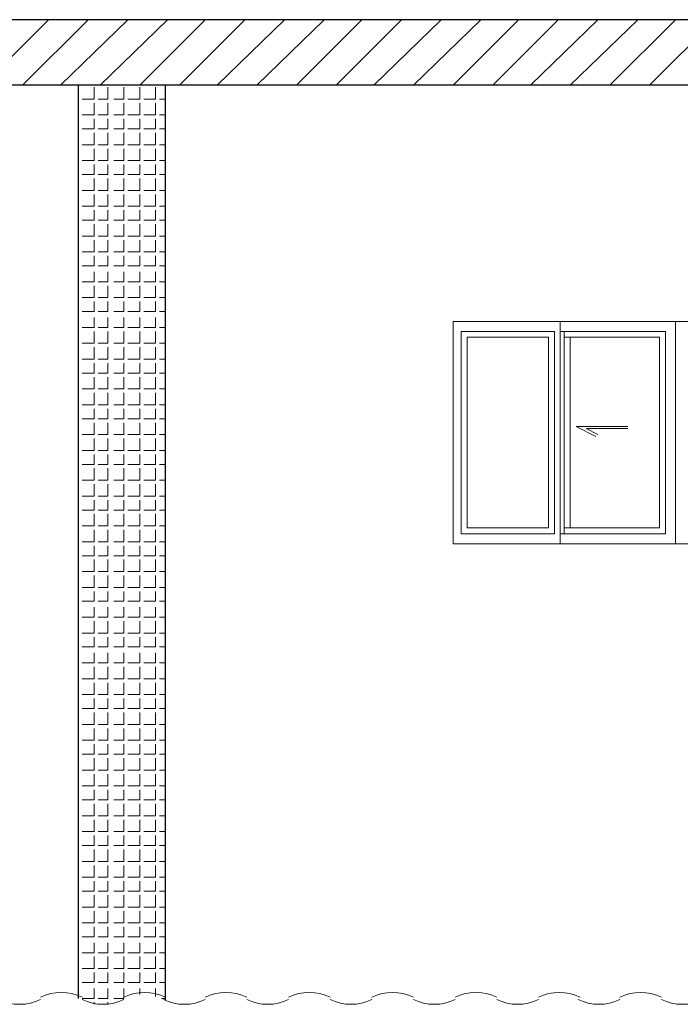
# Model space of a CAD drawing. Header units: metres. Extents: x 5.7 to 89.8, y 4 to 63.5.
# Tile 350 of 475: x 50.6 to 53.9, y 49.8 to 54.6. Entities that reach past the tile are written whole.
import ezdxf

# ---------------------------------------------------------------- set-up
doc = ezdxf.new("R2010")
doc.units = ezdxf.units.M
doc.header["$MEASUREMENT"] = 0
for name, color, linetype in [('PDF17_dim', 7, 'Continuous'), ('PDF17_hatch-plan', 7, 'Continuous'), ('PDF17_wall', 7, 'Continuous'), ('PDF17_WIN', 7, 'Continuous')]:
    doc.layers.add(name, color=color, linetype=linetype)

msp = doc.modelspace()

# ---------------------------------------------------------------- linework, layer by layer
at = {"layer": 'PDF17_dim', "lineweight": 20}
msp.add_lwpolyline([(51.7512, 49.8323, 0.226169), (51.9543, 49.8323, -0.226169)], format="xyb", close=True, dxfattribs=at)
for centre, start, end in [((50.6489, 50.0453), 244.5118, 295.4882), ((50.8511, 49.6312), 64.5172, 115.4882), ((51.0534, 50.0453), 244.5118, 295.4882), ((51.2556, 49.6312), 64.5172, 115.4882), ((51.4483, 50.0453), 244.5118, 295.4882), ((51.6505, 49.6312), 64.5172, 115.4882), ((52.055, 49.6312), 64.5172, 115.4882), ((52.2573, 50.0453), 244.5118, 295.4882), ((52.4595, 49.6312), 64.5172, 115.4882), ((52.6618, 50.0453), 244.5118, 295.4882), ((52.8641, 49.6312), 64.5172, 115.4882), ((53.0663, 50.0453), 244.5118, 295.4882), ((53.2686, 49.6312), 64.5172, 115.4882), ((53.4612, 50.0453), 244.5118, 295.4882), ((53.6634, 49.6312), 64.5172, 115.4882), ((53.8657, 50.0453), 244.5118, 295.4882)]:
    msp.add_arc(centre, 0.236, start, end, dxfattribs=at)
at = {"layer": 'PDF17_hatch-plan', "lineweight": 18}
for points in [[(50.4707, 54.2686), (50.7885, 54.5864)], [(50.6633, 54.2686), (50.9812, 54.5864)], [(50.8463, 54.2686), (51.1738, 54.5864)], [(51.0389, 54.2686), (51.3664, 54.5864)], [(51.2316, 54.2686), (51.5494, 54.5864)], [(51.4242, 54.2686), (51.742, 54.5864)], [(51.6072, 54.2686), (51.9346, 54.5864)], [(51.7998, 54.2686), (52.1273, 54.5864)], [(51.9924, 54.2686), (52.3103, 54.5864)], [(52.1851, 54.2686), (52.5029, 54.5864)], [(52.368, 54.2686), (52.6955, 54.5864)], [(52.5607, 54.2686), (52.8881, 54.5864)], [(52.7533, 54.2686), (53.0711, 54.5864)], [(52.9459, 54.2686), (53.2637, 54.5864)], [(53.1289, 54.2686), (53.4564, 54.5864)], [(53.3215, 54.2686), (53.649, 54.5864)], [(53.5142, 54.2686), (53.832, 54.5864)], [(53.7068, 54.2686), (54.0246, 54.5864)], [(50.933, 54.2012), (50.933, 54.259)], [(50.9523, 54.2012), (51.01, 54.2012), (51.01, 54.259)], [(51.0293, 54.2012), (51.0775, 54.2012), (51.0775, 54.259)], [(51.1064, 54.2012), (51.1545, 54.2012), (51.1545, 54.259)], [(51.1738, 54.2012), (51.2316, 54.2012), (51.2316, 54.259)], [(51.2508, 54.2012), (51.3086, 54.2012), (51.3086, 54.259)], [(50.933, 54.2012), (50.933, 54.2012)], [(50.933, 54.1241), (50.933, 54.1819)], [(50.9523, 54.1241), (51.01, 54.1241), (51.01, 54.1819)], [(51.0293, 54.1241), (51.0775, 54.1241), (51.0775, 54.1819)], [(51.1064, 54.1241), (51.1545, 54.1241), (51.1545, 54.1819)], [(51.1738, 54.1241), (51.2316, 54.1241), (51.2316, 54.1819)], [(51.2508, 54.1241), (51.3086, 54.1241), (51.3086, 54.1819)], [(51.3568, 54.2012), (51.3279, 54.2012)], [(50.933, 54.1241), (50.933, 54.1241)], [(50.933, 54.0567), (50.933, 54.1049)], [(50.9523, 54.0567), (51.01, 54.0567), (51.01, 54.1049)], [(51.0293, 54.0567), (51.0775, 54.0567), (51.0775, 54.1049)], [(51.1064, 54.0567), (51.1545, 54.0567), (51.1545, 54.1049)], [(51.1738, 54.0567), (51.2316, 54.0567), (51.2316, 54.1049)], [(51.2508, 54.0567), (51.3086, 54.0567), (51.3086, 54.1049)], [(51.3568, 54.1241), (51.3279, 54.1241)], [(50.933, 54.0567), (50.933, 54.0567)], [(50.933, 53.9797), (50.933, 54.0375)], [(50.9523, 53.9797), (51.01, 53.9797), (51.01, 54.0375)], [(51.0293, 53.9797), (51.0775, 53.9797), (51.0775, 54.0375)], [(51.1064, 53.9797), (51.1545, 53.9797), (51.1545, 54.0375)], [(51.1738, 53.9797), (51.2316, 53.9797), (51.2316, 54.0375)], [(51.2508, 53.9797), (51.3086, 53.9797), (51.3086, 54.0375)], [(51.3568, 54.0567), (51.3279, 54.0567)], [(50.933, 53.9797), (50.933, 53.9797)], [(50.933, 53.9026), (50.933, 53.9604)], [(50.9523, 53.9026), (51.01, 53.9026), (51.01, 53.9604)], [(51.0293, 53.9026), (51.0775, 53.9026), (51.0775, 53.9604)], [(51.1064, 53.9026), (51.1545, 53.9026), (51.1545, 53.9604)], [(51.1738, 53.9026), (51.2316, 53.9026), (51.2316, 53.9604)], [(51.2508, 53.9026), (51.3086, 53.9026), (51.3086, 53.9604)], [(51.3568, 53.9797), (51.3279, 53.9797)], [(50.933, 53.9026), (50.933, 53.9026)], [(51.3568, 53.9026), (51.3279, 53.9026)], [(50.933, 53.8352), (50.933, 53.8834)], [(50.9523, 53.8352), (51.01, 53.8352), (51.01, 53.8834)], [(51.0293, 53.8352), (51.0775, 53.8352), (51.0775, 53.8834)], [(51.1064, 53.8352), (51.1545, 53.8352), (51.1545, 53.8834)], [(51.1738, 53.8352), (51.2316, 53.8352), (51.2316, 53.8834)], [(51.2508, 53.8352), (51.3086, 53.8352), (51.3086, 53.8834)], [(50.933, 53.8352), (50.933, 53.8352)], [(50.933, 53.7581), (50.933, 53.8159)], [(50.9523, 53.7581), (51.01, 53.7581), (51.01, 53.8159)], [(51.0293, 53.7581), (51.0775, 53.7581), (51.0775, 53.8159)], [(51.1064, 53.7581), (51.1545, 53.7581), (51.1545, 53.8159)], [(51.1738, 53.7581), (51.2316, 53.7581), (51.2316, 53.8159)], [(51.2508, 53.7581), (51.3086, 53.7581), (51.3086, 53.8159)], [(51.3568, 53.8352), (51.3279, 53.8352)], [(50.933, 53.7581), (50.933, 53.7581)], [(51.3568, 53.7581), (51.3279, 53.7581)], [(50.933, 53.6811), (50.933, 53.7389)], [(50.9523, 53.6811), (51.01, 53.6811), (51.01, 53.7389)], [(51.0293, 53.6811), (51.0775, 53.6811), (51.0775, 53.7389)], [(51.1064, 53.6811), (51.1545, 53.6811), (51.1545, 53.7389)], [(51.1738, 53.6811), (51.2316, 53.6811), (51.2316, 53.7389)], [(51.2508, 53.6811), (51.3086, 53.6811), (51.3086, 53.7389)], [(50.933, 53.6811), (50.933, 53.6811)], [(50.933, 53.6137), (50.933, 53.6618)], [(50.9523, 53.6137), (51.01, 53.6137), (51.01, 53.6618)], [(51.0293, 53.6137), (51.0775, 53.6137), (51.0775, 53.6618)], [(51.1064, 53.6137), (51.1545, 53.6137), (51.1545, 53.6618)], [(51.1738, 53.6137), (51.2316, 53.6137), (51.2316, 53.6618)], [(51.2508, 53.6137), (51.3086, 53.6137), (51.3086, 53.6618)], [(51.3568, 53.6811), (51.3279, 53.6811)], [(50.933, 53.6137), (50.933, 53.6137)], [(51.3568, 53.6137), (51.3279, 53.6137)], [(50.933, 53.5366), (50.933, 53.5944)], [(50.9523, 53.5366), (51.01, 53.5366), (51.01, 53.5944)], [(51.0293, 53.5366), (51.0775, 53.5366), (51.0775, 53.5944)], [(51.1064, 53.5366), (51.1545, 53.5366), (51.1545, 53.5944)], [(51.1738, 53.5366), (51.2316, 53.5366), (51.2316, 53.5944)], [(51.2508, 53.5366), (51.3086, 53.5366), (51.3086, 53.5944)], [(50.933, 53.5366), (50.933, 53.5366)], [(50.933, 53.4596), (50.933, 53.5174)], [(50.9523, 53.4596), (51.01, 53.4596), (51.01, 53.5174)], [(51.0293, 53.4596), (51.0775, 53.4596), (51.0775, 53.5174)], [(51.1064, 53.4596), (51.1545, 53.4596), (51.1545, 53.5174)], [(51.1738, 53.4596), (51.2316, 53.4596), (51.2316, 53.5174)], [(51.2508, 53.4596), (51.3086, 53.4596), (51.3086, 53.5174)], [(51.3568, 53.5366), (51.3279, 53.5366)], [(50.933, 53.4596), (50.933, 53.4596)], [(51.3568, 53.4596), (51.3279, 53.4596)], [(50.933, 53.3922), (50.933, 53.4403)], [(50.9523, 53.3922), (51.01, 53.3922), (51.01, 53.4403)], [(51.0293, 53.3922), (51.0775, 53.3922), (51.0775, 53.4403)], [(51.1064, 53.3922), (51.1545, 53.3922), (51.1545, 53.4403)], [(51.1738, 53.3922), (51.2316, 53.3922), (51.2316, 53.4403)], [(51.2508, 53.3922), (51.3086, 53.3922), (51.3086, 53.4403)], [(50.933, 53.3922), (50.933, 53.3922)], [(50.933, 53.3151), (50.933, 53.3633)], [(50.9523, 53.3151), (51.01, 53.3151), (51.01, 53.3633)], [(51.0293, 53.3151), (51.0775, 53.3151), (51.0775, 53.3633)], [(51.1064, 53.3151), (51.1545, 53.3151), (51.1545, 53.3633)], [(51.1738, 53.3151), (51.2316, 53.3151), (51.2316, 53.3633)], [(51.2508, 53.3151), (51.3086, 53.3151), (51.3086, 53.3633)], [(51.3568, 53.3922), (51.3279, 53.3922)], [(50.933, 53.3151), (50.933, 53.3151)], [(51.3568, 53.3151), (51.3279, 53.3151)], [(50.933, 53.2381), (50.933, 53.2959)], [(50.9523, 53.2381), (51.01, 53.2381), (51.01, 53.2959)], [(51.0293, 53.2381), (51.0775, 53.2381), (51.0775, 53.2959)], [(51.1064, 53.2381), (51.1545, 53.2381), (51.1545, 53.2959)], [(51.1738, 53.2381), (51.2316, 53.2381), (51.2316, 53.2959)], [(51.2508, 53.2381), (51.3086, 53.2381), (51.3086, 53.2959)], [(50.933, 53.2381), (50.933, 53.2381)], [(50.933, 53.1706), (50.933, 53.2188)], [(50.9523, 53.1706), (51.01, 53.1706), (51.01, 53.2188)], [(51.0293, 53.1706), (51.0775, 53.1706), (51.0775, 53.2188)], [(51.1064, 53.1706), (51.1545, 53.1706), (51.1545, 53.2188)], [(51.1738, 53.1706), (51.2316, 53.1706), (51.2316, 53.2188)], [(51.2508, 53.1706), (51.3086, 53.1706), (51.3086, 53.2188)], [(51.3568, 53.2381), (51.3279, 53.2381)], [(50.933, 53.1706), (50.933, 53.1706)], [(51.3568, 53.1706), (51.3279, 53.1706)], [(50.933, 53.0936), (50.933, 53.1418)], [(50.9523, 53.0936), (51.01, 53.0936), (51.01, 53.1418)], [(51.0293, 53.0936), (51.0775, 53.0936), (51.0775, 53.1418)], [(51.1064, 53.0936), (51.1545, 53.0936), (51.1545, 53.1418)], [(51.1738, 53.0936), (51.2316, 53.0936), (51.2316, 53.1418)], [(51.2508, 53.0936), (51.3086, 53.0936), (51.3086, 53.1418)], [(50.933, 53.0936), (50.933, 53.0936)], [(50.933, 53.0165), (50.933, 53.0743)], [(50.9523, 53.0165), (51.01, 53.0165), (51.01, 53.0743)], [(51.0293, 53.0165), (51.0775, 53.0165), (51.0775, 53.0743)], [(51.1064, 53.0165), (51.1545, 53.0165), (51.1545, 53.0743)], [(51.1738, 53.0165), (51.2316, 53.0165), (51.2316, 53.0743)], [(51.2508, 53.0165), (51.3086, 53.0165), (51.3086, 53.0743)], [(51.3568, 53.0936), (51.3279, 53.0936)], [(50.933, 53.0165), (50.933, 53.0165)], [(50.933, 52.9395), (50.933, 52.9973)], [(50.9523, 52.9395), (51.01, 52.9395), (51.01, 52.9973)], [(51.0293, 52.9395), (51.0775, 52.9395), (51.0775, 52.9973)], [(51.1064, 52.9395), (51.1545, 52.9395), (51.1545, 52.9973)], [(51.1738, 52.9395), (51.2316, 52.9395), (51.2316, 52.9973)], [(51.2508, 52.9395), (51.3086, 52.9395), (51.3086, 52.9973)], [(51.3568, 53.0165), (51.3279, 53.0165)], [(50.933, 52.9395), (50.933, 52.9395)], [(51.3568, 52.9395), (51.3279, 52.9395)], [(50.933, 52.8721), (50.933, 52.9202)], [(50.9523, 52.8721), (51.01, 52.8721), (51.01, 52.9202)], [(51.0293, 52.8721), (51.0775, 52.8721), (51.0775, 52.9202)], [(51.1064, 52.8721), (51.1545, 52.8721), (51.1545, 52.9202)], [(51.1738, 52.8721), (51.2316, 52.8721), (51.2316, 52.9202)], [(51.2508, 52.8721), (51.3086, 52.8721), (51.3086, 52.9202)], [(50.933, 52.8721), (50.933, 52.8721)], [(50.933, 52.795), (50.933, 52.8528)], [(50.9523, 52.795), (51.01, 52.795), (51.01, 52.8528)], [(51.0293, 52.795), (51.0775, 52.795), (51.0775, 52.8528)], [(51.1064, 52.795), (51.1545, 52.795), (51.1545, 52.8528)], [(51.1738, 52.795), (51.2316, 52.795), (51.2316, 52.8528)], [(51.2508, 52.795), (51.3086, 52.795), (51.3086, 52.8528)], [(51.3568, 52.8721), (51.3279, 52.8721)], [(50.933, 52.795), (50.933, 52.795)], [(51.3568, 52.795), (51.3279, 52.795)], [(50.933, 52.718), (50.933, 52.7758)], [(50.9523, 52.718), (51.01, 52.718), (51.01, 52.7758)], [(51.0293, 52.718), (51.0775, 52.718), (51.0775, 52.7758)], [(51.1064, 52.718), (51.1545, 52.718), (51.1545, 52.7758)], [(51.1738, 52.718), (51.2316, 52.718), (51.2316, 52.7758)], [(51.2508, 52.718), (51.3086, 52.718), (51.3086, 52.7758)], [(50.933, 52.718), (50.933, 52.718)], [(50.933, 52.6506), (50.933, 52.6987)], [(50.9523, 52.6506), (51.01, 52.6506), (51.01, 52.6987)], [(51.0293, 52.6506), (51.0775, 52.6506), (51.0775, 52.6987)], [(51.1064, 52.6506), (51.1545, 52.6506), (51.1545, 52.6987)], [(51.1738, 52.6506), (51.2316, 52.6506), (51.2316, 52.6987)], [(51.2508, 52.6506), (51.3086, 52.6506), (51.3086, 52.6987)], [(51.3568, 52.718), (51.3279, 52.718)], [(50.933, 52.6506), (50.933, 52.6506)], [(51.3568, 52.6506), (51.3279, 52.6506)], [(50.933, 52.5735), (50.933, 52.6313)], [(50.9523, 52.5735), (51.01, 52.5735), (51.01, 52.6313)], [(51.0293, 52.5735), (51.0775, 52.5735), (51.0775, 52.6313)], [(51.1064, 52.5735), (51.1545, 52.5735), (51.1545, 52.6313)], [(51.1738, 52.5735), (51.2316, 52.5735), (51.2316, 52.6313)], [(51.2508, 52.5735), (51.3086, 52.5735), (51.3086, 52.6313)], [(50.933, 52.5735), (50.933, 52.5735)], [(50.933, 52.4965), (50.933, 52.5542)], [(50.9523, 52.4965), (51.01, 52.4965), (51.01, 52.5542)], [(51.0293, 52.4965), (51.0775, 52.4965), (51.0775, 52.5542)], [(51.1064, 52.4965), (51.1545, 52.4965), (51.1545, 52.5542)], [(51.1738, 52.4965), (51.2316, 52.4965), (51.2316, 52.5542)], [(51.2508, 52.4965), (51.3086, 52.4965), (51.3086, 52.5542)], [(51.3568, 52.5735), (51.3279, 52.5735)], [(50.933, 52.4965), (50.933, 52.4965)], [(50.933, 52.429), (50.933, 52.4772)], [(50.9523, 52.429), (51.01, 52.429), (51.01, 52.4772)], [(51.0293, 52.429), (51.0775, 52.429), (51.0775, 52.4772)], [(51.1064, 52.429), (51.1545, 52.429), (51.1545, 52.4772)], [(51.1738, 52.429), (51.2316, 52.429), (51.2316, 52.4772)], [(51.2508, 52.429), (51.3086, 52.429), (51.3086, 52.4772)], [(51.3568, 52.4965), (51.3279, 52.4965)], [(50.933, 52.429), (50.933, 52.429)], [(50.933, 52.352), (50.933, 52.4098)], [(50.9523, 52.352), (51.01, 52.352), (51.01, 52.4098)], [(51.0293, 52.352), (51.0775, 52.352), (51.0775, 52.4098)], [(51.1064, 52.352), (51.1545, 52.352), (51.1545, 52.4098)], [(51.1738, 52.352), (51.2316, 52.352), (51.2316, 52.4098)], [(51.2508, 52.352), (51.3086, 52.352), (51.3086, 52.4098)], [(51.3568, 52.429), (51.3279, 52.429)], [(50.933, 52.352), (50.933, 52.352)], [(50.933, 52.2749), (50.933, 52.3327)], [(50.9523, 52.2749), (51.01, 52.2749), (51.01, 52.3327)], [(51.0293, 52.2749), (51.0775, 52.2749), (51.0775, 52.3327)], [(51.1064, 52.2749), (51.1545, 52.2749), (51.1545, 52.3327)], [(51.1738, 52.2749), (51.2316, 52.2749), (51.2316, 52.3327)], [(51.2508, 52.2749), (51.3086, 52.2749), (51.3086, 52.3327)], [(51.3568, 52.352), (51.3279, 52.352)], [(50.933, 52.2749), (50.933, 52.2749)], [(51.3568, 52.2749), (51.3279, 52.2749)], [(50.933, 52.2075), (50.933, 52.2557)], [(50.9523, 52.2075), (51.01, 52.2075), (51.01, 52.2557)], [(51.0293, 52.2075), (51.0775, 52.2075), (51.0775, 52.2557)], [(51.1064, 52.2075), (51.1545, 52.2075), (51.1545, 52.2557)], [(51.1738, 52.2075), (51.2316, 52.2075), (51.2316, 52.2557)], [(51.2508, 52.2075), (51.3086, 52.2075), (51.3086, 52.2557)], [(50.933, 52.2075), (50.933, 52.2075)], [(50.933, 52.1305), (50.933, 52.1883)], [(50.9523, 52.1305), (51.01, 52.1305), (51.01, 52.1883)], [(51.0293, 52.1305), (51.0775, 52.1305), (51.0775, 52.1883)], [(51.1064, 52.1305), (51.1545, 52.1305), (51.1545, 52.1883)], [(51.1738, 52.1305), (51.2316, 52.1305), (51.2316, 52.1883)], [(51.2508, 52.1305), (51.3086, 52.1305), (51.3086, 52.1883)], [(51.3568, 52.2075), (51.3279, 52.2075)], [(50.933, 52.1305), (50.933, 52.1305)], [(51.3568, 52.1305), (51.3279, 52.1305)], [(50.933, 52.0534), (50.933, 52.1112)], [(50.9523, 52.0534), (51.01, 52.0534), (51.01, 52.1112)], [(51.0293, 52.0534), (51.0775, 52.0534), (51.0775, 52.1112)], [(51.1064, 52.0534), (51.1545, 52.0534), (51.1545, 52.1112)], [(51.1738, 52.0534), (51.2316, 52.0534), (51.2316, 52.1112)], [(51.2508, 52.0534), (51.3086, 52.0534), (51.3086, 52.1112)], [(50.933, 52.0534), (50.933, 52.0534)], [(50.933, 51.986), (50.933, 52.0342)], [(50.9523, 51.986), (51.01, 51.986), (51.01, 52.0342)], [(51.0293, 51.986), (51.0775, 51.986), (51.0775, 52.0342)], [(51.1064, 51.986), (51.1545, 51.986), (51.1545, 52.0342)], [(51.1738, 51.986), (51.2316, 51.986), (51.2316, 52.0342)], [(51.2508, 51.986), (51.3086, 51.986), (51.3086, 52.0342)], [(51.3568, 52.0534), (51.3279, 52.0534)], [(50.933, 51.986), (50.933, 51.986)], [(51.3568, 51.986), (51.3279, 51.986)], [(50.933, 51.909), (50.933, 51.9667)], [(50.9523, 51.909), (51.01, 51.909), (51.01, 51.9667)], [(51.0293, 51.909), (51.0775, 51.909), (51.0775, 51.9667)], [(51.1064, 51.909), (51.1545, 51.909), (51.1545, 51.9667)], [(51.1738, 51.909), (51.2316, 51.909), (51.2316, 51.9667)], [(51.2508, 51.909), (51.3086, 51.909), (51.3086, 51.9667)], [(50.933, 51.909), (50.933, 51.909)], [(50.933, 51.8319), (50.933, 51.8897)], [(50.9523, 51.8319), (51.01, 51.8319), (51.01, 51.8897)], [(51.0293, 51.8319), (51.0775, 51.8319), (51.0775, 51.8897)], [(51.1064, 51.8319), (51.1545, 51.8319), (51.1545, 51.8897)], [(51.1738, 51.8319), (51.2316, 51.8319), (51.2316, 51.8897)], [(51.2508, 51.8319), (51.3086, 51.8319), (51.3086, 51.8897)], [(51.3568, 51.909), (51.3279, 51.909)], [(50.933, 51.8319), (50.933, 51.8319)], [(51.3568, 51.8319), (51.3279, 51.8319)], [(50.933, 51.7645), (50.933, 51.8126)], [(50.9523, 51.7645), (51.01, 51.7645), (51.01, 51.8126)], [(51.0293, 51.7645), (51.0775, 51.7645), (51.0775, 51.8126)], [(51.1064, 51.7645), (51.1545, 51.7645), (51.1545, 51.8126)], [(51.1738, 51.7645), (51.2316, 51.7645), (51.2316, 51.8126)], [(51.2508, 51.7645), (51.3086, 51.7645), (51.3086, 51.8126)], [(50.933, 51.7645), (50.933, 51.7645)], [(51.3568, 51.7645), (51.3279, 51.7645)], [(50.933, 51.6874), (50.933, 51.7356)], [(50.9523, 51.6874), (51.01, 51.6874), (51.01, 51.7356)], [(51.0293, 51.6874), (51.0775, 51.6874), (51.0775, 51.7356)], [(51.1064, 51.6874), (51.1545, 51.6874), (51.1545, 51.7356)], [(51.1738, 51.6874), (51.2316, 51.6874), (51.2316, 51.7356)], [(51.2508, 51.6874), (51.3086, 51.6874), (51.3086, 51.7356)], [(50.933, 51.6874), (50.933, 51.6874)], [(50.933, 51.6104), (50.933, 51.6682)], [(50.9523, 51.6104), (51.01, 51.6104), (51.01, 51.6682)], [(51.0293, 51.6104), (51.0775, 51.6104), (51.0775, 51.6682)], [(51.1064, 51.6104), (51.1545, 51.6104), (51.1545, 51.6682)], [(51.1738, 51.6104), (51.2316, 51.6104), (51.2316, 51.6682)], [(51.2508, 51.6104), (51.3086, 51.6104), (51.3086, 51.6682)], [(51.3568, 51.6874), (51.3279, 51.6874)], [(50.933, 51.6104), (50.933, 51.6104)], [(51.3568, 51.6104), (51.3279, 51.6104)], [(50.933, 51.543), (50.933, 51.5911)], [(50.9523, 51.543), (51.01, 51.543), (51.01, 51.5911)], [(51.0293, 51.543), (51.0775, 51.543), (51.0775, 51.5911)], [(51.1064, 51.543), (51.1545, 51.543), (51.1545, 51.5911)], [(51.1738, 51.543), (51.2316, 51.543), (51.2316, 51.5911)], [(51.2508, 51.543), (51.3086, 51.543), (51.3086, 51.5911)], [(50.933, 51.543), (50.933, 51.543)], [(50.933, 51.4659), (50.933, 51.5141)], [(50.9523, 51.4659), (51.01, 51.4659), (51.01, 51.5141)], [(51.0293, 51.4659), (51.0775, 51.4659), (51.0775, 51.5141)], [(51.1064, 51.4659), (51.1545, 51.4659), (51.1545, 51.5141)], [(51.1738, 51.4659), (51.2316, 51.4659), (51.2316, 51.5141)], [(51.2508, 51.4659), (51.3086, 51.4659), (51.3086, 51.5141)], [(51.3568, 51.543), (51.3279, 51.543)], [(50.933, 51.4659), (50.933, 51.4659)], [(51.3568, 51.4659), (51.3279, 51.4659)], [(50.933, 51.3889), (50.933, 51.4467)], [(50.9523, 51.3889), (51.01, 51.3889), (51.01, 51.4467)], [(51.0293, 51.3889), (51.0775, 51.3889), (51.0775, 51.4467)], [(51.1064, 51.3889), (51.1545, 51.3889), (51.1545, 51.4467)], [(51.1738, 51.3889), (51.2316, 51.3889), (51.2316, 51.4467)], [(51.2508, 51.3889), (51.3086, 51.3889), (51.3086, 51.4467)], [(50.933, 51.3889), (50.933, 51.3889)], [(50.933, 51.3118), (50.933, 51.3696)], [(50.9523, 51.3118), (51.01, 51.3118), (51.01, 51.3696)], [(51.0293, 51.3118), (51.0775, 51.3118), (51.0775, 51.3696)], [(51.1064, 51.3118), (51.1545, 51.3118), (51.1545, 51.3696)], [(51.1738, 51.3118), (51.2316, 51.3118), (51.2316, 51.3696)], [(51.2508, 51.3118), (51.3086, 51.3118), (51.3086, 51.3696)], [(51.3568, 51.3889), (51.3279, 51.3889)], [(50.933, 51.3118), (50.933, 51.3118)], [(51.3568, 51.3118), (51.3279, 51.3118)], [(50.933, 51.2444), (50.933, 51.2926)], [(50.9523, 51.2444), (51.01, 51.2444), (51.01, 51.2926)], [(51.0293, 51.2444), (51.0775, 51.2444), (51.0775, 51.2926)], [(51.1064, 51.2444), (51.1545, 51.2444), (51.1545, 51.2926)], [(51.1738, 51.2444), (51.2316, 51.2444), (51.2316, 51.2926)], [(51.2508, 51.2444), (51.3086, 51.2444), (51.3086, 51.2926)], [(50.933, 51.2444), (50.933, 51.2444)], [(50.933, 51.1674), (50.933, 51.2251)], [(50.9523, 51.1674), (51.01, 51.1674), (51.01, 51.2251)], [(51.0293, 51.1674), (51.0775, 51.1674), (51.0775, 51.2251)], [(51.1064, 51.1674), (51.1545, 51.1674), (51.1545, 51.2251)], [(51.1738, 51.1674), (51.2316, 51.1674), (51.2316, 51.2251)], [(51.2508, 51.1674), (51.3086, 51.1674), (51.3086, 51.2251)], [(51.3568, 51.2444), (51.3279, 51.2444)], [(50.933, 51.1674), (50.933, 51.1674)], [(51.3568, 51.1674), (51.3279, 51.1674)], [(50.933, 51.0903), (50.933, 51.1481)], [(50.9523, 51.0903), (51.01, 51.0903), (51.01, 51.1481)], [(51.0293, 51.0903), (51.0775, 51.0903), (51.0775, 51.1481)], [(51.1064, 51.0903), (51.1545, 51.0903), (51.1545, 51.1481)], [(51.1738, 51.0903), (51.2316, 51.0903), (51.2316, 51.1481)], [(51.2508, 51.0903), (51.3086, 51.0903), (51.3086, 51.1481)], [(50.933, 51.0903), (50.933, 51.0903)], [(50.933, 51.0229), (50.933, 51.071)], [(50.9523, 51.0229), (51.01, 51.0229), (51.01, 51.071)], [(51.0293, 51.0229), (51.0775, 51.0229), (51.0775, 51.071)], [(51.1064, 51.0229), (51.1545, 51.0229), (51.1545, 51.071)], [(51.1738, 51.0229), (51.2316, 51.0229), (51.2316, 51.071)], [(51.2508, 51.0229), (51.3086, 51.0229), (51.3086, 51.071)], [(51.3568, 51.0903), (51.3279, 51.0903)], [(50.933, 51.0229), (50.933, 51.0229)], [(51.3568, 51.0229), (51.3279, 51.0229)], [(50.933, 50.9458), (50.933, 51.0036)], [(50.9523, 50.9458), (51.01, 50.9458), (51.01, 51.0036)], [(51.0293, 50.9458), (51.0775, 50.9458), (51.0775, 51.0036)], [(51.1064, 50.9458), (51.1545, 50.9458), (51.1545, 51.0036)], [(51.1738, 50.9458), (51.2316, 50.9458), (51.2316, 51.0036)], [(51.2508, 50.9458), (51.3086, 50.9458), (51.3086, 51.0036)], [(50.933, 50.9458), (50.933, 50.9458)], [(50.933, 50.8688), (50.933, 50.9266)], [(50.9523, 50.8688), (51.01, 50.8688), (51.01, 50.9266)], [(51.0293, 50.8688), (51.0775, 50.8688), (51.0775, 50.9266)], [(51.1064, 50.8688), (51.1545, 50.8688), (51.1545, 50.9266)], [(51.1738, 50.8688), (51.2316, 50.8688), (51.2316, 50.9266)], [(51.2508, 50.8688), (51.3086, 50.8688), (51.3086, 50.9266)], [(51.3568, 50.9458), (51.3279, 50.9458)], [(50.933, 50.8688), (50.933, 50.8688)], [(50.933, 50.8014), (50.933, 50.8495)], [(50.9523, 50.8014), (51.01, 50.8014), (51.01, 50.8495)], [(51.0293, 50.8014), (51.0775, 50.8014), (51.0775, 50.8495)], [(51.1064, 50.8014), (51.1545, 50.8014), (51.1545, 50.8495)], [(51.1738, 50.8014), (51.2316, 50.8014), (51.2316, 50.8495)], [(51.2508, 50.8014), (51.3086, 50.8014), (51.3086, 50.8495)], [(51.3568, 50.8688), (51.3279, 50.8688)], [(50.933, 50.8014), (50.933, 50.8014)], [(50.933, 50.7243), (50.933, 50.7821)], [(50.9523, 50.7243), (51.01, 50.7243), (51.01, 50.7821)], [(51.0293, 50.7243), (51.0775, 50.7243), (51.0775, 50.7821)], [(51.1064, 50.7243), (51.1545, 50.7243), (51.1545, 50.7821)], [(51.1738, 50.7243), (51.2316, 50.7243), (51.2316, 50.7821)], [(51.2508, 50.7243), (51.3086, 50.7243), (51.3086, 50.7821)], [(51.3568, 50.8014), (51.3279, 50.8014)], [(50.933, 50.7243), (50.933, 50.7243)], [(50.933, 50.6473), (50.933, 50.7051)], [(50.9523, 50.6473), (51.01, 50.6473), (51.01, 50.7051)], [(51.0293, 50.6473), (51.0775, 50.6473), (51.0775, 50.7051)], [(51.1064, 50.6473), (51.1545, 50.6473), (51.1545, 50.7051)], [(51.1738, 50.6473), (51.2316, 50.6473), (51.2316, 50.7051)], [(51.2508, 50.6473), (51.3086, 50.6473), (51.3086, 50.7051)], [(51.3568, 50.7243), (51.3279, 50.7243)], [(50.933, 50.6473), (50.933, 50.6473)], [(51.3568, 50.6473), (51.3279, 50.6473)], [(50.933, 50.5799), (50.933, 50.628)], [(50.9523, 50.5799), (51.01, 50.5799), (51.01, 50.628)], [(51.0293, 50.5799), (51.0775, 50.5799), (51.0775, 50.628)], [(51.1064, 50.5799), (51.1545, 50.5799), (51.1545, 50.628)], [(51.1738, 50.5799), (51.2316, 50.5799), (51.2316, 50.628)], [(51.2508, 50.5799), (51.3086, 50.5799), (51.3086, 50.628)], [(50.933, 50.5799), (50.933, 50.5799)], [(50.933, 50.5028), (50.933, 50.5606)], [(50.9523, 50.5028), (51.01, 50.5028), (51.01, 50.5606)], [(51.0293, 50.5028), (51.0775, 50.5028), (51.0775, 50.5606)], [(51.1064, 50.5028), (51.1545, 50.5028), (51.1545, 50.5606)], [(51.1738, 50.5028), (51.2316, 50.5028), (51.2316, 50.5606)], [(51.2508, 50.5028), (51.3086, 50.5028), (51.3086, 50.5606)], [(51.3568, 50.5799), (51.3279, 50.5799)], [(50.933, 50.5028), (50.933, 50.5028)], [(51.3568, 50.5028), (51.3279, 50.5028)], [(50.933, 50.4258), (50.933, 50.4835)], [(50.9523, 50.4258), (51.01, 50.4258), (51.01, 50.4835)], [(51.0293, 50.4258), (51.0775, 50.4258), (51.0775, 50.4835)], [(51.1064, 50.4258), (51.1545, 50.4258), (51.1545, 50.4835)], [(51.1738, 50.4258), (51.2316, 50.4258), (51.2316, 50.4835)], [(51.2508, 50.4258), (51.3086, 50.4258), (51.3086, 50.4835)], [(50.933, 50.4258), (50.933, 50.4258)], [(50.933, 50.3583), (50.933, 50.4065)], [(50.9523, 50.3583), (51.01, 50.3583), (51.01, 50.4065)], [(51.0293, 50.3583), (51.0775, 50.3583), (51.0775, 50.4065)], [(51.1064, 50.3583), (51.1545, 50.3583), (51.1545, 50.4065)], [(51.1738, 50.3583), (51.2316, 50.3583), (51.2316, 50.4065)], [(51.2508, 50.3583), (51.3086, 50.3583), (51.3086, 50.4065)], [(51.3568, 50.4258), (51.3279, 50.4258)], [(50.933, 50.3583), (50.933, 50.3583)], [(51.3568, 50.3583), (51.3279, 50.3583)], [(50.933, 50.2813), (50.933, 50.3391)], [(50.9523, 50.2813), (51.01, 50.2813), (51.01, 50.3391)], [(51.0293, 50.2813), (51.0775, 50.2813), (51.0775, 50.3391)], [(51.1064, 50.2813), (51.1545, 50.2813), (51.1545, 50.3391)], [(51.1738, 50.2813), (51.2316, 50.2813), (51.2316, 50.3391)], [(51.2508, 50.2813), (51.3086, 50.2813), (51.3086, 50.3391)], [(50.933, 50.2813), (50.933, 50.2813)], [(50.933, 50.2042), (50.933, 50.262)], [(50.9523, 50.2042), (51.01, 50.2042), (51.01, 50.262)], [(51.0293, 50.2042), (51.0775, 50.2042), (51.0775, 50.262)], [(51.1064, 50.2042), (51.1545, 50.2042), (51.1545, 50.262)], [(51.1738, 50.2042), (51.2316, 50.2042), (51.2316, 50.262)], [(51.2508, 50.2042), (51.3086, 50.2042), (51.3086, 50.262)], [(51.3568, 50.2813), (51.3279, 50.2813)], [(50.933, 50.2042), (50.933, 50.2042)], [(50.933, 50.1368), (50.933, 50.185)], [(50.9523, 50.1368), (51.01, 50.1368), (51.01, 50.185)], [(51.0293, 50.1368), (51.0775, 50.1368), (51.0775, 50.185)], [(51.1064, 50.1368), (51.1545, 50.1368), (51.1545, 50.185)], [(51.1738, 50.1368), (51.2316, 50.1368), (51.2316, 50.185)], [(51.2508, 50.1368), (51.3086, 50.1368), (51.3086, 50.185)], [(51.3568, 50.2042), (51.3279, 50.2042)], [(50.933, 50.1368), (50.933, 50.1368)], [(51.3568, 50.1368), (51.3279, 50.1368)], [(50.933, 50.0598), (50.933, 50.1079)], [(50.9523, 50.0598), (51.01, 50.0598), (51.01, 50.1079)], [(51.0293, 50.0598), (51.0775, 50.0598), (51.0775, 50.1079)], [(51.1064, 50.0598), (51.1545, 50.0598), (51.1545, 50.1079)], [(51.1738, 50.0598), (51.2316, 50.0598), (51.2316, 50.1079)], [(51.2508, 50.0598), (51.3086, 50.0598), (51.3086, 50.1079)], [(50.933, 50.0598), (50.933, 50.0598)], [(50.933, 49.9827), (50.933, 50.0405)], [(50.9523, 49.9827), (51.01, 49.9827), (51.01, 50.0405)], [(51.0293, 49.9827), (51.0775, 49.9827), (51.0775, 50.0405)], [(51.1064, 49.9827), (51.1545, 49.9827), (51.1545, 50.0405)], [(51.1738, 49.9827), (51.2316, 49.9827), (51.2316, 50.0405)], [(51.2508, 49.9827), (51.3086, 49.9827), (51.3086, 50.0405)], [(51.3568, 50.0598), (51.3279, 50.0598)], [(50.933, 49.9827), (50.933, 49.9827)], [(51.3568, 49.9827), (51.3279, 49.9827)], [(50.933, 49.9153), (50.933, 49.9635)], [(50.9523, 49.9153), (51.01, 49.9153), (51.01, 49.9635)], [(51.0293, 49.9153), (51.0775, 49.9153), (51.0775, 49.9635)], [(51.1064, 49.9153), (51.1545, 49.9153), (51.1545, 49.9635)], [(51.1738, 49.9153), (51.2316, 49.9153), (51.2316, 49.9635)], [(51.2508, 49.9153), (51.3086, 49.9153), (51.3086, 49.9635)], [(50.933, 49.9153), (50.933, 49.9153)], [(50.933, 49.8382), (50.933, 49.8864)], [(50.9523, 49.8382), (51.01, 49.8382), (51.01, 49.8864)], [(51.0293, 49.8382), (51.0775, 49.8382), (51.0775, 49.8864)], [(51.1064, 49.8382), (51.1545, 49.8382), (51.1545, 49.8864)], [(51.2316, 49.8575), (51.2316, 49.8864)], [(51.3086, 49.8479), (51.3086, 49.8864)], [(51.3568, 49.9153), (51.3279, 49.9153)], [(51.3568, 49.8382), (51.3375, 49.8382)], [(51.01, 49.8094), (51.01, 49.819)], [(51.0775, 49.8094), (51.0775, 49.819)]]:
    msp.add_lwpolyline(points, dxfattribs=at)
at = {"layer": 'PDF17_wall', "lineweight": 25}
for points in [[(63.8388, 54.5864), (25.4199, 54.5864)], [(54.7758, 54.1049), (54.7758, 54.2686), (34.011, 54.2686), (34.011, 54.1049)], [(50.933, 54.2686), (50.933, 49.8382)], [(51.3568, 49.8286), (51.3568, 54.2686)]]:
    msp.add_lwpolyline(points, dxfattribs=at)
at = {"layer": 'PDF17_WIN', "lineweight": 18}
for points in [[(53.832, 52.0438), (53.832, 53.1225), (52.7533, 53.1225), (52.7533, 52.0438)], [(54.9107, 52.0438), (54.9107, 53.1225), (53.832, 53.1225), (53.832, 52.0438)], [(53.2445, 53.0743), (52.7918, 53.0743), (52.7918, 52.092), (53.2445, 52.092)], [(53.2156, 52.1208), (52.8207, 52.1208), (52.8207, 53.0454), (53.2156, 53.0454)]]:
    msp.add_lwpolyline(points, close=True, dxfattribs=at)
for points in [[(53.2734, 53.1225), (53.2734, 52.0438)], [(53.2734, 52.092), (53.7838, 52.092), (53.7838, 53.0743), (53.2734, 53.0743)], [(53.2926, 52.092), (53.2926, 53.0743)], [(53.2926, 53.0454), (53.7549, 53.0454), (53.7549, 52.1208), (53.2926, 52.1208)], [(53.3215, 53.0454), (53.3215, 52.1208)], [(53.6008, 52.612), (53.3504, 52.612), (53.4467, 52.5639)], [(53.6008, 52.6024), (53.3986, 52.6024), (53.4564, 52.5735)]]:
    msp.add_lwpolyline(points, dxfattribs=at)

doc.saveas('drawing.dxf')
